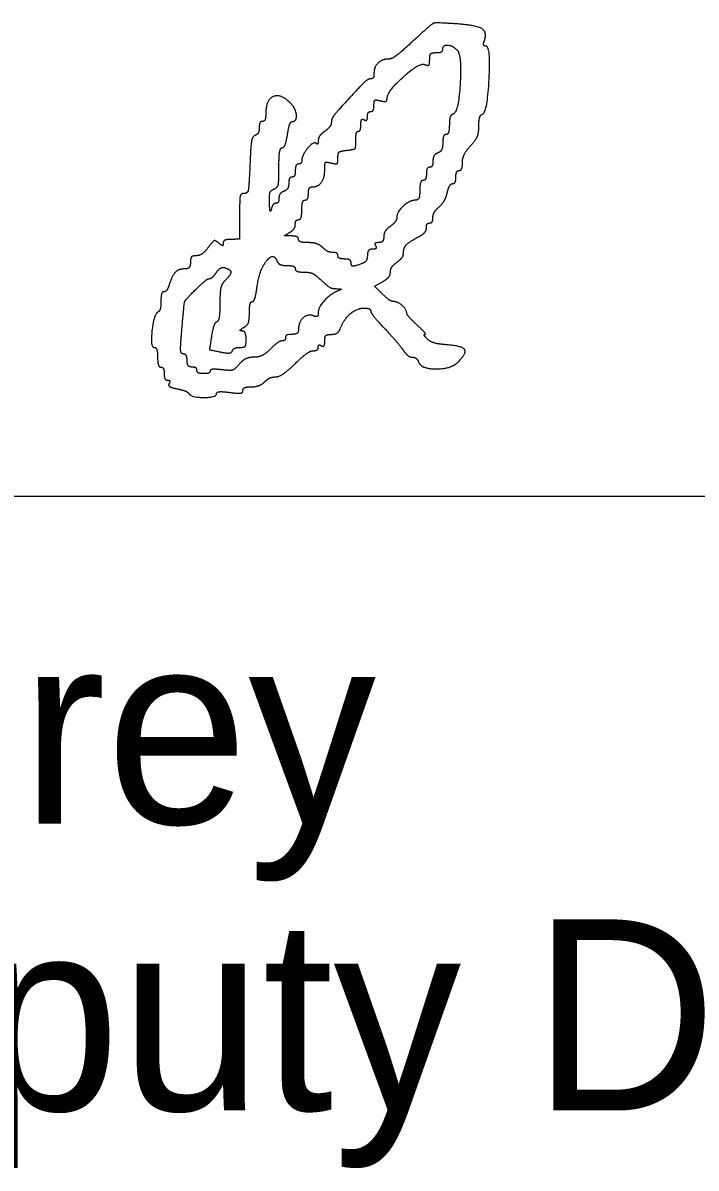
# Model space of a CAD drawing. Extents: x -19.9 to 41.9, y 0 to 32.3.
# Drawn here: x 25.683 to 26.176, y 9.37 to 10.21 of the extents above; entities that cross this region are included whole.
import ezdxf

# ---------------------------------------------------------------- set-up
doc = ezdxf.new("R2010")
doc.units = 0
doc.layers.add('SH_Data', color=7, linetype='Continuous')
doc.layers.add('SH_Text', color=7, linetype='Continuous')

msp = doc.modelspace()

# ---------------------------------------------------------------- linework, layer by layer
at = {"layer": 'SH_Data'}
msp.add_line((24.47459, 9.86271), (27.97459, 9.86271), dxfattribs=at)
at = {"layer": 'SH_Text'}
for p, q in [((25.81996, 9.95445), (25.81996, 9.95445)), ((25.80455, 9.93782), (25.80455, 9.93782))]:
    msp.add_line(p, q, dxfattribs=at)
msp.add_lwpolyline([(25.94605, 10.01103), (25.94035, 10.01673), (25.94615, 10.01984)], dxfattribs=at)
for points in [[(25.97795, 10.20473), (25.96108, 10.1892), (25.95308, 10.18293), (25.95012, 10.18293)], [(25.99861, 10.20891), (25.98574, 10.20973), (25.98272, 10.20912), (25.97795, 10.20473)], [(26.02067, 10.19607), (26.02325, 10.2028), (26.01449, 10.2079), (25.99861, 10.20891)], [(26.02199, 10.19253), (26.02052, 10.19253), (26.01992, 10.19413), (26.02067, 10.19607)], [(25.98076, 10.18267), (25.98076, 10.18613), (25.98228, 10.18773), (25.98556, 10.18773)], [(25.98556, 10.18773), (25.9882, 10.18773), (25.99036, 10.18881), (25.99036, 10.19013)], [(25.99036, 10.19013), (25.99036, 10.19338), (25.99708, 10.19317), (26.00068, 10.18981)], [(26.00068, 10.18981), (26.0044, 10.18634), (26.00184, 10.14396), (25.99784, 10.14262)], [(26.01936, 10.1426), (26.02301, 10.14381), (26.02557, 10.19253), (26.02199, 10.19253)], [(25.95012, 10.18293), (25.94567, 10.18293), (25.93996, 10.17696), (25.93996, 10.1723)], [(25.94956, 10.15409), (25.94956, 10.1592), (25.97315, 10.18054), (25.97712, 10.17902)], [(25.97712, 10.17902), (25.97967, 10.17804), (25.98076, 10.17914), (25.98076, 10.18267)], [(25.93996, 10.1723), (25.93996, 10.17023), (25.93892, 10.16853), (25.93764, 10.16853)], [(25.93764, 10.16853), (25.93553, 10.16853), (25.92902, 10.16225), (25.91416, 10.14586)], [(25.87893, 10.1507), (25.8717, 10.15793), (25.86076, 10.15321), (25.86076, 10.14285)], [(25.93996, 10.14911), (25.93996, 10.1525), (25.9412, 10.15336), (25.94476, 10.15243)], [(25.94476, 10.15243), (25.94762, 10.15168), (25.94956, 10.15235), (25.94956, 10.15409)], [(25.88027, 10.13733), (25.88364, 10.13733), (25.88267, 10.14696), (25.87893, 10.1507)], [(25.91416, 10.14586), (25.91119, 10.14258), (25.90876, 10.13848), (25.90876, 10.13675)], [(25.93516, 10.14079), (25.93516, 10.14285), (25.93624, 10.14453), (25.93756, 10.14453)], [(25.93756, 10.14453), (25.93888, 10.14453), (25.93996, 10.14659), (25.93996, 10.14911)], [(25.85836, 10.13733), (25.85704, 10.13733), (25.85596, 10.13526), (25.85596, 10.13273)], [(25.86076, 10.14285), (25.86076, 10.13982), (25.85968, 10.13733), (25.85836, 10.13733)], [(25.87664, 10.12773), (25.87748, 10.13301), (25.87912, 10.13733), (25.88027, 10.13733)], [(25.90876, 10.13675), (25.90876, 10.13501), (25.9066, 10.13204), (25.90396, 10.13013)], [(25.93036, 10.13507), (25.93036, 10.13779), (25.93144, 10.13935), (25.93276, 10.13853)], [(25.93276, 10.13853), (25.93408, 10.13772), (25.93516, 10.13873), (25.93516, 10.14079)], [(25.99784, 10.14262), (25.99637, 10.14213), (25.99516, 10.13858), (25.99516, 10.13473)], [(26.01676, 10.13388), (26.01676, 10.1382), (26.01793, 10.14212), (26.01936, 10.1426)], [(25.85297, 10.12714), (25.85098, 10.12647), (25.84969, 10.11917), (25.84912, 10.10534)], [(25.85596, 10.13273), (25.85596, 10.1302), (25.85462, 10.12768), (25.85297, 10.12714)], [(25.87273, 10.11813), (25.87404, 10.11813), (25.8758, 10.12245), (25.87664, 10.12773)], [(25.90396, 10.13013), (25.90132, 10.12823), (25.89916, 10.12511), (25.89916, 10.1232)], [(25.92667, 10.12353), (25.92662, 10.12716), (25.92743, 10.13013), (25.92847, 10.13013)], [(25.92847, 10.13013), (25.92951, 10.13013), (25.93036, 10.13235), (25.93036, 10.13507)], [(25.99276, 10.12773), (25.99144, 10.12773), (25.99036, 10.125), (25.99036, 10.12166)], [(25.99516, 10.13473), (25.99516, 10.13088), (25.99408, 10.12773), (25.99276, 10.12773)], [(26.01076, 10.11956), (26.01462, 10.12372), (26.01676, 10.12884), (26.01676, 10.13388)], [(25.89764, 10.12125), (25.89588, 10.12302), (25.88716, 10.11263), (25.88716, 10.10875)], [(25.89916, 10.1232), (25.89916, 10.1213), (25.89848, 10.12042), (25.89764, 10.12125)], [(25.92016, 10.11617), (25.92561, 10.1168), (25.92675, 10.11809), (25.92667, 10.12353)], [(25.99036, 10.12166), (25.99036, 10.11831), (25.98874, 10.11496), (25.98676, 10.1142)], [(26.00476, 10.10721), (26.00476, 10.11044), (26.00746, 10.116), (26.01076, 10.11956)], [(25.87036, 10.10366), (25.87036, 10.11162), (25.87143, 10.11813), (25.87273, 10.11813)], [(25.90876, 10.10683), (25.91241, 10.10587), (25.91356, 10.10675), (25.91356, 10.11049)], [(25.91356, 10.11049), (25.91356, 10.11408), (25.91535, 10.11562), (25.92016, 10.11617)], [(25.98676, 10.1142), (25.98478, 10.11344), (25.98316, 10.11077), (25.98316, 10.10827)], [(25.84912, 10.10534), (25.84847, 10.08953), (25.84746, 10.08453), (25.84492, 10.08453)], [(25.86676, 10.0878), (25.86941, 10.08882), (25.87036, 10.09301), (25.87036, 10.10366)], [(25.88476, 10.10613), (25.88344, 10.10613), (25.88236, 10.10397), (25.88236, 10.10133)], [(25.88716, 10.10875), (25.88716, 10.10731), (25.88608, 10.10613), (25.88476, 10.10613)], [(25.89453, 10.08933), (25.89905, 10.08933), (25.90396, 10.096), (25.90396, 10.10214)], [(25.90396, 10.10214), (25.90396, 10.1069), (25.90492, 10.10783), (25.90876, 10.10683)], [(25.98076, 10.10373), (25.97944, 10.10373), (25.97836, 10.10157), (25.97836, 10.09893)], [(25.98316, 10.10827), (25.98316, 10.10578), (25.98208, 10.10373), (25.98076, 10.10373)], [(26.00236, 10.10133), (26.00368, 10.10133), (26.00476, 10.10398), (26.00476, 10.10721)], [(25.87996, 10.09653), (25.87864, 10.09653), (25.87756, 10.09449), (25.87756, 10.09199)], [(25.88236, 10.10133), (25.88236, 10.09869), (25.88128, 10.09653), (25.87996, 10.09653)], [(25.97596, 10.09413), (25.97464, 10.09413), (25.97356, 10.09089), (25.97356, 10.08693)], [(25.97836, 10.09893), (25.97836, 10.09629), (25.97728, 10.09413), (25.97596, 10.09413)], [(25.99761, 10.09173), (25.9989, 10.09173), (25.99996, 10.09389), (25.99996, 10.09653)], [(25.99996, 10.09653), (25.99996, 10.09917), (26.00104, 10.10133), (26.00236, 10.10133)], [(25.86344, 10.07768), (25.86326, 10.08343), (25.86439, 10.08689), (25.86676, 10.0878)], [(25.87396, 10.08607), (25.87198, 10.08531), (25.87036, 10.08303), (25.87036, 10.08101)], [(25.87756, 10.09199), (25.87756, 10.08949), (25.87594, 10.08683), (25.87396, 10.08607)], [(25.89196, 10.08453), (25.89196, 10.08717), (25.89312, 10.08933), (25.89453, 10.08933)], [(25.97356, 10.08693), (25.97356, 10.08281), (25.97228, 10.0797), (25.97056, 10.07965)], [(25.98758, 10.07465), (25.99001, 10.07679), (25.99273, 10.0815), (25.99362, 10.08513)], [(25.99362, 10.08513), (25.99452, 10.08876), (25.99631, 10.09173), (25.99761, 10.09173)], [(25.84492, 10.08453), (25.84236, 10.08453), (25.84156, 10.08052), (25.84156, 10.06773)], [(25.86482, 10.07313), (25.86421, 10.07082), (25.86359, 10.07287), (25.86344, 10.07768)], [(25.86814, 10.07733), (25.86691, 10.07733), (25.86542, 10.07544), (25.86482, 10.07313)], [(25.87036, 10.08101), (25.87036, 10.07899), (25.86936, 10.07733), (25.86814, 10.07733)], [(25.88716, 10.07253), (25.88716, 10.07649), (25.88824, 10.07973), (25.88956, 10.07973)], [(25.88956, 10.07973), (25.89088, 10.07973), (25.89196, 10.08189), (25.89196, 10.08453)], [(25.97056, 10.07965), (25.96617, 10.07953), (25.95676, 10.0711), (25.95676, 10.06728)], [(25.88476, 10.06533), (25.88608, 10.06533), (25.88716, 10.06857), (25.88716, 10.07253)], [(25.98316, 10.06685), (25.98316, 10.06901), (25.98515, 10.07252), (25.98758, 10.07465)], [(25.84156, 10.06773), (25.84156, 10.05141), (25.84139, 10.05093), (25.83556, 10.05093)], [(25.87816, 10.05592), (25.88047, 10.05727), (25.88236, 10.05994), (25.88236, 10.06185)], [(25.88236, 10.06185), (25.88236, 10.06376), (25.88344, 10.06533), (25.88476, 10.06533)], [(25.95196, 10.06053), (25.94932, 10.05863), (25.94716, 10.05515), (25.94716, 10.0528)], [(25.95676, 10.06728), (25.95676, 10.06547), (25.9546, 10.06243), (25.95196, 10.06053)], [(25.97836, 10.05942), (25.97836, 10.06135), (25.97944, 10.06293), (25.98076, 10.06293)], [(25.98076, 10.06293), (25.98208, 10.06293), (25.98316, 10.0647), (25.98316, 10.06685)], [(25.87936, 10.0534), (25.87454, 10.05347), (25.87441, 10.05374), (25.87816, 10.05592)], [(25.88476, 10.05093), (25.88476, 10.05225), (25.88233, 10.05337), (25.87936, 10.0534)], [(25.94716, 10.0528), (25.94716, 10.05045), (25.94548, 10.04853), (25.94342, 10.04853)], [(25.96156, 10.04083), (25.96156, 10.04471), (25.96571, 10.04913), (25.97301, 10.05304)], [(25.97301, 10.05304), (25.97595, 10.05461), (25.97836, 10.05748), (25.97836, 10.05942)], [(25.81854, 10.04494), (25.81605, 10.04164), (25.81212, 10.03893), (25.80979, 10.03893)], [(25.8263, 10.04825), (25.82378, 10.05034), (25.82203, 10.0496), (25.81854, 10.04494)], [(25.82956, 10.04824), (25.82956, 10.04625), (25.82871, 10.04625), (25.8263, 10.04825)], [(25.83556, 10.05093), (25.83226, 10.05093), (25.82956, 10.04972), (25.82956, 10.04824)], [(25.89179, 10.04853), (25.88792, 10.04853), (25.88476, 10.04961), (25.88476, 10.05093)], [(25.90242, 10.04493), (25.90044, 10.04691), (25.89566, 10.04853), (25.89179, 10.04853)], [(25.90979, 10.04133), (25.90772, 10.04133), (25.9044, 10.04295), (25.90242, 10.04493)], [(25.9389, 10.04373), (25.93683, 10.04373), (25.93516, 10.0417), (25.93516, 10.03919)], [(25.94116, 10.04613), (25.94198, 10.04481), (25.94096, 10.04373), (25.9389, 10.04373)], [(25.94342, 10.04853), (25.94136, 10.04853), (25.94035, 10.04745), (25.94116, 10.04613)], [(25.80979, 10.03893), (25.80716, 10.03893), (25.80556, 10.03712), (25.80556, 10.03413)], [(25.8544, 10.0162), (25.85605, 10.02822), (25.86636, 10.04177), (25.86887, 10.03522)], [(25.86887, 10.03522), (25.86961, 10.0333), (25.87294, 10.03173), (25.87629, 10.03173)], [(25.91356, 10.03893), (25.91356, 10.04025), (25.91186, 10.04133), (25.90979, 10.04133)], [(25.91836, 10.03653), (25.91572, 10.03653), (25.91356, 10.03761), (25.91356, 10.03893)], [(25.92316, 10.03413), (25.92316, 10.03545), (25.921, 10.03653), (25.91836, 10.03653)], [(25.93516, 10.03919), (25.93516, 10.03669), (25.93345, 10.03399), (25.93137, 10.03319)], [(25.95676, 10.03413), (25.9594, 10.03604), (25.96156, 10.03905), (25.96156, 10.04083)], [(25.80179, 10.02933), (25.79703, 10.02933), (25.79228, 10.02465), (25.79012, 10.01782)], [(25.80556, 10.03413), (25.80556, 10.03137), (25.80396, 10.02933), (25.80179, 10.02933)], [(25.81935, 10.02213), (25.82042, 10.02213), (25.82279, 10.02419), (25.8246, 10.02671)], [(25.8246, 10.02671), (25.82642, 10.02923), (25.82936, 10.03074), (25.83113, 10.03006)], [(25.83113, 10.03006), (25.83536, 10.02844), (25.83522, 10.02505), (25.83076, 10.02059)], [(25.87629, 10.03173), (25.87963, 10.03173), (25.88236, 10.03065), (25.88236, 10.02933)], [(25.88236, 10.02933), (25.88236, 10.02801), (25.88514, 10.02693), (25.88853, 10.02693)], [(25.88853, 10.02693), (25.89193, 10.02693), (25.89621, 10.02558), (25.89805, 10.02393)], [(25.93137, 10.03319), (25.92587, 10.03108), (25.92316, 10.03139), (25.92316, 10.03413)], [(25.94615, 10.01984), (25.94935, 10.02155), (25.95196, 10.02468), (25.95196, 10.02681)], [(25.95196, 10.02681), (25.95196, 10.02893), (25.95412, 10.03223), (25.95676, 10.03413)], [(25.80927, 10.014), (25.81374, 10.01847), (25.81828, 10.02213), (25.81935, 10.02213)], [(25.83076, 10.02059), (25.82846, 10.01829), (25.82716, 10.01236), (25.82716, 10.00416)], [(25.89805, 10.02393), (25.90644, 10.01641), (25.90884, 10.01492), (25.91286, 10.01474)], [(25.7862, 10.01253), (25.78497, 10.01253), (25.78396, 10.00938), (25.78396, 10.00553)], [(25.79012, 10.01782), (25.78919, 10.01491), (25.78743, 10.01253), (25.7862, 10.01253)], [(25.79944, 9.9864), (25.801, 10.00429), (25.8018, 10.00653), (25.80927, 10.014)], [(25.85084, 10.00533), (25.85198, 10.00533), (25.85358, 10.01022), (25.8544, 10.0162)], [(25.9137, 10.01319), (25.90814, 10.011), (25.89916, 10.00107), (25.89916, 9.99712)], [(25.91286, 10.01474), (25.91607, 10.0146), (25.91629, 10.01421), (25.9137, 10.01319)], [(25.95442, 10.00533), (25.95295, 10.00533), (25.94918, 10.0079), (25.94605, 10.01103)], [(25.78396, 10.00553), (25.78396, 10.00168), (25.78304, 9.99817), (25.78191, 9.99773)], [(25.82716, 10.00416), (25.82716, 9.9971), (25.82613, 9.99097), (25.82487, 9.99053)], [(25.84876, 9.99705), (25.84876, 10.0016), (25.84969, 10.00533), (25.85084, 10.00533)], [(25.96396, 9.99687), (25.96396, 9.99946), (25.95734, 10.00533), (25.95442, 10.00533)], [(25.78191, 9.99773), (25.7788, 9.99651), (25.77609, 9.97173), (25.77908, 9.97173)], [(25.84456, 9.98632), (25.84728, 9.98791), (25.84876, 9.9917), (25.84876, 9.99705)], [(25.89562, 9.99484), (25.89144, 9.99645), (25.88476, 9.99046), (25.88476, 9.9851)], [(25.89916, 9.99712), (25.89916, 9.9949), (25.89778, 9.99401), (25.89562, 9.99484)], [(25.91532, 9.98553), (25.91795, 9.99237), (25.92738, 10.00053), (25.93265, 10.00053)], [(25.93265, 10.00053), (25.93535, 10.00053), (25.93756, 9.99963), (25.93756, 9.99852)], [(25.93756, 9.99852), (25.93756, 9.99741), (25.94215, 9.99158), (25.94776, 9.98558)], [(25.97142, 9.9883), (25.96732, 9.99213), (25.96396, 9.99598), (25.96396, 9.99687)], [(25.80045, 9.96693), (25.79852, 9.96693), (25.79823, 9.97253), (25.79944, 9.9864)], [(25.82487, 9.99053), (25.82362, 9.99009), (25.82188, 9.9853), (25.82102, 9.97988)], [(25.84336, 9.9838), (25.8417, 9.98384), (25.84223, 9.98497), (25.84456, 9.98632)], [(25.88476, 9.9851), (25.88476, 9.98293), (25.88273, 9.98133), (25.87996, 9.98133)], [(25.90884, 9.98133), (25.91152, 9.98133), (25.91444, 9.98322), (25.91532, 9.98553)], [(25.94776, 9.98558), (25.95337, 9.97957), (25.95955, 9.97238), (25.96149, 9.9696)], [(25.97724, 9.98133), (25.97814, 9.98133), (25.97552, 9.98447), (25.97142, 9.9883)], [(25.82102, 9.97988), (25.81949, 9.97021), (25.8196, 9.97), (25.82749, 9.96843)], [(25.84176, 9.97173), (25.84507, 9.97173), (25.84636, 9.97342), (25.84636, 9.97773)], [(25.84636, 9.97773), (25.84636, 9.98103), (25.84501, 9.98377), (25.84336, 9.9838)], [(25.87265, 9.97653), (25.87127, 9.97653), (25.86744, 9.97383), (25.86414, 9.97053)], [(25.87516, 9.97893), (25.87516, 9.97761), (25.87403, 9.97653), (25.87265, 9.97653)], [(25.87996, 9.98133), (25.87732, 9.98133), (25.87516, 9.98025), (25.87516, 9.97893)], [(25.90156, 9.97293), (25.90288, 9.97212), (25.90396, 9.97367), (25.90396, 9.97639)], [(25.90396, 9.97639), (25.90396, 9.97976), (25.90552, 9.98133), (25.90884, 9.98133)], [(25.97906, 9.97789), (25.97717, 9.97978), (25.97635, 9.98133), (25.97724, 9.98133)], [(25.99302, 9.97369), (25.98724, 9.9741), (25.98096, 9.97599), (25.97906, 9.97789)], [(25.77908, 9.97173), (25.78044, 9.97173), (25.78156, 9.96849), (25.78156, 9.96453)], [(25.82749, 9.96843), (25.83228, 9.96747), (25.83586, 9.96781), (25.83634, 9.96927)], [(25.83634, 9.96927), (25.83679, 9.97063), (25.83923, 9.97173), (25.84176, 9.97173)], [(25.86414, 9.97053), (25.86084, 9.96722), (25.85536, 9.96453), (25.85193, 9.96453)], [(25.88208, 9.95973), (25.88752, 9.96501), (25.89359, 9.96933), (25.89556, 9.96933)], [(25.89556, 9.96933), (25.89754, 9.96933), (25.89916, 9.97048), (25.89916, 9.97187)], [(25.89916, 9.97187), (25.89916, 9.97327), (25.90024, 9.97375), (25.90156, 9.97293)], [(25.96149, 9.9696), (25.96343, 9.96681), (25.96644, 9.96453), (25.96817, 9.96453)], [(26.00151, 9.96094), (26.0081, 9.96753), (26.00455, 9.97286), (25.99302, 9.97369)], [(25.78156, 9.96453), (25.78156, 9.96057), (25.78264, 9.95733), (25.78396, 9.95733)], [(25.80316, 9.96213), (25.80316, 9.96477), (25.80194, 9.96693), (25.80045, 9.96693)], [(25.80676, 9.95733), (25.80476, 9.95733), (25.80316, 9.95946), (25.80316, 9.96213)], [(25.84133, 9.95946), (25.83798, 9.9556), (25.83489, 9.95462), (25.82844, 9.95538)], [(25.85193, 9.96453), (25.84852, 9.96453), (25.84375, 9.96225), (25.84133, 9.95946)], [(25.86784, 9.95013), (25.87023, 9.95013), (25.87663, 9.95445), (25.88208, 9.95973)], [(25.96817, 9.96453), (25.9699, 9.96453), (25.97193, 9.96291), (25.97269, 9.96093)], [(25.97269, 9.96093), (25.97459, 9.956), (25.99657, 9.956), (26.00151, 9.96094)], [(25.78396, 9.95733), (25.78528, 9.95733), (25.78636, 9.95517), (25.78636, 9.95253)], [(25.78636, 9.95253), (25.78636, 9.94989), (25.78751, 9.94773), (25.7889, 9.94773)], [(25.81036, 9.95493), (25.81036, 9.95625), (25.80874, 9.95733), (25.80676, 9.95733)], [(25.81516, 9.95253), (25.81252, 9.95253), (25.81036, 9.95361), (25.81036, 9.95493)], [(25.81996, 9.95445), (25.81996, 9.95339), (25.8178, 9.95253), (25.81516, 9.95253)], [(25.82844, 9.95538), (25.82378, 9.95592), (25.81996, 9.9555), (25.81996, 9.95445)], [(25.7889, 9.94773), (25.7903, 9.94773), (25.79077, 9.94664), (25.78994, 9.9453)], [(25.78994, 9.9453), (25.78911, 9.94395), (25.79173, 9.94222), (25.79585, 9.94139)], [(25.84396, 9.94022), (25.84396, 9.94171), (25.84674, 9.94293), (25.85013, 9.94293)], [(25.85013, 9.94293), (25.85353, 9.94293), (25.85792, 9.94455), (25.8599, 9.94653)], [(25.8599, 9.94653), (25.86188, 9.94851), (25.86546, 9.95013), (25.86784, 9.95013)], [(25.79585, 9.94139), (25.79993, 9.94058), (25.80384, 9.93897), (25.80455, 9.93782)], [(25.80455, 9.93782), (25.80627, 9.93505), (25.82476, 9.93512), (25.82476, 9.9379)], [(25.82476, 9.9379), (25.82476, 9.9391), (25.82908, 9.9395), (25.83436, 9.93879)], [(25.83436, 9.93879), (25.84066, 9.93794), (25.84396, 9.93843), (25.84396, 9.94022)]]:
    msp.add_open_spline(points, degree=2, dxfattribs=at)

# ---------------------------------------------------------------- texts
for s, p in [('Thomas D. Corey', (24.47459, 9.62271)), ('District       Deputy Director', (24.47459, 9.41271))]:
    msp.add_text(s, height=0.1399997, dxfattribs=at).set_placement(p)

doc.saveas('drawing.dxf')
